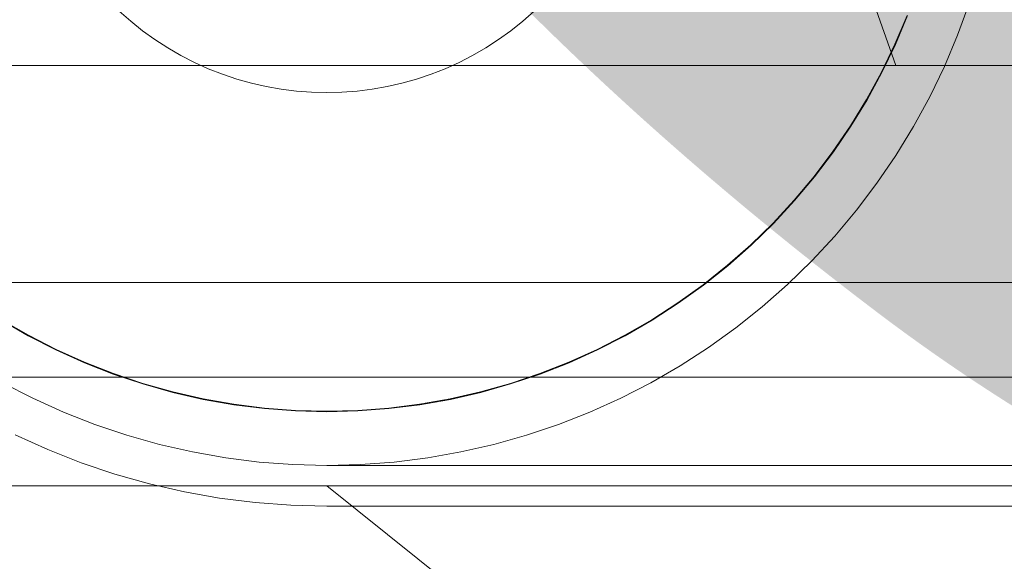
# Model space of a CAD drawing. Header units: millimetres. Extents: x -1970 to 61924, y -58230 to 6847.
# Tile 656 of 656: x 24227 to 24300, y 1184 to 1224. Entities that reach past the tile are written whole.
import ezdxf

# ---------------------------------------------------------------- set-up
doc = ezdxf.new("R2010")
doc.units = ezdxf.units.MM
for name, color, linetype, lineweight in [('COTAS_O', 1, 'Continuous', 0), ('COTAS_P', 1, 'Continuous', 0), ('lateral_C05', 7, 'Continuous', 0)]:
    doc.layers.add(name, color=color, linetype=linetype, lineweight=lineweight)
doc.dimstyles.new('R19_100', dxfattribs={"dimtxt": 250, "dimasz": 150, "dimexe": 150, "dimexo": 80, "dimgap": 100, "dimtad": 1, "dimtih": 1, "dimtoh": 1, "dimdsep": 46, "dimcen": 0.09, "dimadec": 0, "dimazin": 0, "dimtfac": 1, "dimtdec": 4, "dimtofl": 0, "dimtmove": 0, "dimatfit": 3, "dimfxl": 1, "dimtolj": 1, "dimtzin": 0, "dimarcsym": 0})

# ---------------------------------------------------------------- blocks, each defined once
blk = doc.blocks.new('DIM_R26_4')
at = {"layer": 'COTAS_P'}
for p, q in [((15248.371, 1279.095), (24311.821, 4109.095)), ((24311.821, 4109.095), (24155.226, 4107.342)), ((24311.821, 4109.095), (24182.051, 4021.432)), ((24580.067, 3250), (24311.821, 4109.095)), ((15248.371, 1279.095), (15378.141, 1366.757)), ((15248.371, 1279.095), (15404.966, 1280.848)), ((15516.618, 420), (15248.371, 1279.095))]:
    blk.add_line(p, q, dxfattribs=at)
blk.add_text('9495 P', height=250, rotation=17.34062, dxfattribs=at).set_placement((19750.291, 2789.55))
blk = doc.blocks.new('DIM_R26_8')
at = {"layer": 'COTAS_P'}
for p, q in [((24250.067, 1241), (24650.067, 1241)), ((24650.067, 1241), (24605.067, 1091)), ((24650.067, 0), (24650.067, 1241)), ((24650.067, 1241), (24695.067, 1091)), ((24650.067, 0), (24605.067, 150)), ((24650.067, 0), (24695.067, 150)), ((24250.067, 0), (24650.067, 0))]:
    blk.add_line(p, q, dxfattribs=at)
blk.add_text('1241 P', height=250, rotation=90, dxfattribs=at).set_placement((24550.067, 620.5))
blk = doc.blocks.new('DIM_R26_23')
at = {"layer": 'COTAS_O'}
for p, q in [((23750.067, 2330), (24450.067, 2330)), ((24450.067, 2330), (24405.067, 2180)), ((24450.067, 0), (24450.067, 2330)), ((24450.067, 2330), (24495.067, 2180)), ((24450.067, 0), (24405.067, 150)), ((24450.067, 0), (24495.067, 150)), ((23750.067, 0), (24450.067, 0))]:
    blk.add_line(p, q, dxfattribs=at)
blk.add_text('2330 O', height=250, rotation=90, dxfattribs=at).set_placement((24350.067, 1165))

msp = doc.modelspace()

# ---------------------------------------------------------------- linework, layer by layer
at = {"layer": 'lateral_C05'}
for p, q in [((24292.067, 1220.5), (24280.067, 1254.5)), ((24297.464, 1225.076), (24296.611, 1222.733)), ((24235.605, 1223.764), (24234.764, 1224.506)), ((24265.371, 1224.506), (24264.53, 1223.764)), ((24292.888, 1224.194), (24291.997, 1222.081)), ((24292.925, 1224.18), (24292.033, 1222.064)), ((24236.482, 1223.065), (24235.605, 1223.764)), ((24264.53, 1223.764), (24263.653, 1223.065)), ((24237.393, 1222.41), (24236.482, 1223.065)), ((24263.653, 1223.065), (24262.742, 1222.41)), ((24296.611, 1222.733), (24295.643, 1220.436)), ((24238.335, 1221.801), (24237.393, 1222.41)), ((24262.742, 1222.41), (24261.8, 1221.801)), ((24291.997, 1222.081), (24291.002, 1220.014)), ((24292.033, 1222.064), (24291.037, 1219.996)), ((24239.307, 1221.24), (24238.335, 1221.801)), ((24240.305, 1220.728), (24239.307, 1221.24)), ((24260.828, 1221.24), (24259.83, 1220.728)), ((24261.8, 1221.801), (24260.828, 1221.24)), ((24241.328, 1220.267), (24240.305, 1220.728)), ((24259.83, 1220.728), (24258.807, 1220.267)), ((24180.067, 1220.5), (24320.067, 1220.5)), ((24208.067, 1220.5), (24228.164, 1220.5)), ((24228.164, 1220.5), (24271.971, 1220.5)), ((24242.372, 1219.857), (24241.328, 1220.267)), ((24243.435, 1219.5), (24242.372, 1219.857)), ((24257.763, 1219.857), (24256.699, 1219.5)), ((24258.807, 1220.267), (24257.763, 1219.857)), ((24292.067, 1220.5), (24271.971, 1220.5)), ((24291.002, 1220.014), (24289.905, 1218)), ((24291.037, 1219.996), (24289.939, 1217.98)), ((24293.57, 1220.5), (24293.586, 1220.5)), ((24293.586, 1220.5), (24293.618, 1220.5)), ((24293.618, 1220.5), (24293.666, 1220.5)), ((24293.666, 1220.5), (24293.73, 1220.5)), ((24293.73, 1220.5), (24293.81, 1220.5)), ((24293.81, 1220.5), (24293.906, 1220.5)), ((24293.906, 1220.5), (24294.017, 1220.5)), ((24294.017, 1220.5), (24294.143, 1220.5)), ((24294.143, 1220.5), (24294.283, 1220.5)), ((24294.283, 1220.5), (24294.438, 1220.5)), ((24294.438, 1220.5), (24294.607, 1220.5)), ((24295.643, 1220.436), (24294.561, 1218.189)), ((24294.607, 1220.5), (24294.79, 1220.5)), ((24294.79, 1220.5), (24294.986, 1220.5)), ((24294.986, 1220.5), (24295.194, 1220.5)), ((24295.194, 1220.5), (24295.414, 1220.5)), ((24295.414, 1220.5), (24295.646, 1220.5)), ((24295.646, 1220.5), (24295.889, 1220.5)), ((24295.889, 1220.5), (24296.143, 1220.5)), ((24296.143, 1220.5), (24296.406, 1220.5)), ((24296.406, 1220.5), (24296.678, 1220.5)), ((24296.678, 1220.5), (24296.959, 1220.5)), ((24296.959, 1220.5), (24297.247, 1220.5)), ((24297.247, 1220.5), (24297.543, 1220.5)), ((24297.543, 1220.5), (24297.844, 1220.5)), ((24297.844, 1220.5), (24298.152, 1220.5)), ((24298.152, 1220.5), (24298.464, 1220.5)), ((24298.464, 1220.5), (24298.78, 1220.5)), ((24298.78, 1220.5), (24299.099, 1220.5)), ((24299.099, 1220.5), (24299.42, 1220.5)), ((24299.42, 1220.5), (24299.743, 1220.5)), ((24300.067, 1220.5), (24299.743, 1220.5)), ((24244.515, 1219.196), (24243.435, 1219.5)), ((24245.609, 1218.946), (24244.515, 1219.196)), ((24255.62, 1219.196), (24254.526, 1218.946)), ((24256.699, 1219.5), (24255.62, 1219.196)), ((24246.714, 1218.751), (24245.609, 1218.946)), ((24247.827, 1218.612), (24246.714, 1218.751)), ((24248.946, 1218.528), (24247.827, 1218.612)), ((24250.067, 1218.5), (24248.946, 1218.528)), ((24251.189, 1218.528), (24250.067, 1218.5)), ((24252.308, 1218.612), (24251.189, 1218.528)), ((24253.421, 1218.751), (24252.308, 1218.612)), ((24254.526, 1218.946), (24253.421, 1218.751)), ((24289.905, 1218), (24288.709, 1216.043)), ((24289.939, 1217.98), (24288.742, 1216.021)), ((24294.561, 1218.189), (24293.369, 1216)), ((24288.709, 1216.043), (24287.417, 1214.148)), ((24288.742, 1216.021), (24287.449, 1214.124)), ((24293.369, 1216), (24292.069, 1213.873)), ((24287.417, 1214.148), (24286.032, 1212.319)), ((24287.449, 1214.124), (24286.063, 1212.295)), ((24292.069, 1213.873), (24290.664, 1211.813)), ((24286.032, 1212.319), (24284.557, 1210.562)), ((24286.063, 1212.295), (24284.587, 1210.536)), ((24290.664, 1211.813), (24289.159, 1209.826)), ((24284.557, 1210.562), (24282.997, 1208.881)), ((24284.587, 1210.536), (24283.026, 1208.853)), ((24289.159, 1209.826), (24287.557, 1207.916)), ((24282.997, 1208.881), (24281.355, 1207.28)), ((24283.026, 1208.853), (24281.383, 1207.25)), ((24287.557, 1207.916), (24285.861, 1206.088)), ((24281.355, 1207.28), (24279.636, 1205.762)), ((24281.383, 1207.25), (24279.661, 1205.731)), ((24285.861, 1206.088), (24284.076, 1204.347)), ((24279.636, 1205.762), (24277.842, 1204.332)), ((24279.661, 1205.731), (24277.867, 1204.3)), ((24160.067, 1204.5), (24340.067, 1204.5)), ((24180.067, 1204.5), (24320.067, 1204.5)), ((24277.842, 1204.332), (24275.98, 1202.993)), ((24277.867, 1204.3), (24276.003, 1202.96)), ((24284.076, 1204.347), (24282.207, 1202.698)), ((24293.57, 1204.5), (24293.586, 1204.5)), ((24293.586, 1204.5), (24293.618, 1204.5)), ((24293.618, 1204.5), (24293.666, 1204.5)), ((24293.666, 1204.5), (24293.73, 1204.5)), ((24293.73, 1204.5), (24293.81, 1204.5)), ((24293.81, 1204.5), (24293.906, 1204.5)), ((24293.906, 1204.5), (24294.017, 1204.5)), ((24294.017, 1204.5), (24294.143, 1204.5)), ((24294.143, 1204.5), (24294.283, 1204.5)), ((24294.283, 1204.5), (24294.438, 1204.5)), ((24294.438, 1204.5), (24294.607, 1204.5)), ((24294.607, 1204.5), (24294.79, 1204.5)), ((24294.79, 1204.5), (24294.986, 1204.5)), ((24294.986, 1204.5), (24295.194, 1204.5)), ((24295.194, 1204.5), (24295.414, 1204.5)), ((24295.414, 1204.5), (24295.646, 1204.5)), ((24295.646, 1204.5), (24295.889, 1204.5)), ((24295.889, 1204.5), (24296.143, 1204.5)), ((24296.143, 1204.5), (24296.406, 1204.5)), ((24296.406, 1204.5), (24296.678, 1204.5)), ((24296.678, 1204.5), (24296.959, 1204.5)), ((24296.959, 1204.5), (24297.247, 1204.5)), ((24297.074, 1204.5), (24297.095, 1204.5)), ((24297.095, 1204.5), (24297.129, 1204.5)), ((24297.129, 1204.5), (24297.177, 1204.5)), ((24297.177, 1204.5), (24297.238, 1204.5)), ((24297.238, 1204.5), (24297.312, 1204.5)), ((24297.247, 1204.5), (24297.543, 1204.5)), ((24297.312, 1204.5), (24297.399, 1204.5)), ((24297.399, 1204.5), (24297.499, 1204.5)), ((24297.499, 1204.5), (24297.612, 1204.5)), ((24297.543, 1204.5), (24297.844, 1204.5)), ((24297.612, 1204.5), (24297.737, 1204.5)), ((24297.737, 1204.5), (24297.874, 1204.5)), ((24297.844, 1204.5), (24298.152, 1204.5)), ((24297.874, 1204.5), (24298.023, 1204.5)), ((24298.023, 1204.5), (24298.183, 1204.5)), ((24298.152, 1204.5), (24298.464, 1204.5)), ((24298.183, 1204.5), (24298.354, 1204.5)), ((24298.354, 1204.5), (24298.536, 1204.5)), ((24298.464, 1204.5), (24298.78, 1204.5)), ((24298.536, 1204.5), (24298.727, 1204.5)), ((24298.727, 1204.5), (24298.928, 1204.5)), ((24298.78, 1204.5), (24299.099, 1204.5)), ((24298.928, 1204.5), (24299.138, 1204.5)), ((24299.099, 1204.5), (24299.42, 1204.5)), ((24299.138, 1204.5), (24299.357, 1204.5)), ((24299.357, 1204.5), (24299.583, 1204.5)), ((24299.42, 1204.5), (24299.743, 1204.5)), ((24299.583, 1204.5), (24299.817, 1204.5)), ((24300.067, 1204.5), (24299.743, 1204.5)), ((24299.817, 1204.5), (24300.058, 1204.5)), ((24300.058, 1204.5), (24300.305, 1204.5)), ((24275.98, 1202.993), (24274.054, 1201.749)), ((24276.003, 1202.96), (24274.074, 1201.714)), ((24282.207, 1202.698), (24280.258, 1201.143)), ((24228.049, 1200.567), (24226.061, 1201.714)), ((24228.068, 1200.602), (24226.081, 1201.749)), ((24274.054, 1201.749), (24272.067, 1200.602)), ((24274.074, 1201.714), (24272.086, 1200.567)), ((24280.258, 1201.143), (24278.233, 1199.688)), ((24230.091, 1199.519), (24228.049, 1200.567)), ((24230.109, 1199.555), (24228.068, 1200.602)), ((24272.067, 1200.602), (24270.026, 1199.555)), ((24272.086, 1200.567), (24270.043, 1199.519)), ((24232.184, 1198.575), (24230.091, 1199.519)), ((24232.199, 1198.612), (24230.109, 1199.555)), ((24270.026, 1199.555), (24267.935, 1198.612)), ((24270.043, 1199.519), (24267.951, 1198.575)), ((24278.233, 1199.688), (24276.139, 1198.335)), ((24234.321, 1197.737), (24232.184, 1198.575)), ((24234.335, 1197.774), (24232.199, 1198.612)), ((24267.935, 1198.612), (24265.8, 1197.774)), ((24267.951, 1198.575), (24265.814, 1197.737)), ((24276.139, 1198.335), (24273.98, 1197.089)), ((24135.067, 1197.5), (24365.067, 1197.5)), ((24160.067, 1197.5), (24340.067, 1197.5)), ((24236.497, 1197.005), (24234.321, 1197.737)), ((24236.509, 1197.044), (24234.335, 1197.774)), ((24265.8, 1197.774), (24263.626, 1197.044)), ((24265.814, 1197.737), (24263.638, 1197.005)), ((24284.569, 1197.5), (24284.583, 1197.5)), ((24284.583, 1197.5), (24284.61, 1197.5)), ((24284.61, 1197.5), (24284.651, 1197.5)), ((24284.651, 1197.5), (24284.705, 1197.5)), ((24284.705, 1197.5), (24284.773, 1197.5)), ((24284.773, 1197.5), (24284.854, 1197.5)), ((24284.854, 1197.5), (24284.948, 1197.5)), ((24284.948, 1197.5), (24285.054, 1197.5)), ((24285.054, 1197.5), (24285.173, 1197.5)), ((24285.173, 1197.5), (24285.304, 1197.5)), ((24285.304, 1197.5), (24285.447, 1197.5)), ((24285.447, 1197.5), (24285.602, 1197.5)), ((24285.602, 1197.5), (24285.767, 1197.5)), ((24285.767, 1197.5), (24285.944, 1197.5)), ((24285.944, 1197.5), (24286.13, 1197.5)), ((24286.13, 1197.5), (24286.327, 1197.5)), ((24286.327, 1197.5), (24286.532, 1197.5)), ((24286.532, 1197.5), (24286.747, 1197.5)), ((24286.747, 1197.5), (24286.969, 1197.5)), ((24286.969, 1197.5), (24287.2, 1197.5)), ((24287.2, 1197.5), (24287.437, 1197.5)), ((24287.437, 1197.5), (24287.681, 1197.5)), ((24287.681, 1197.5), (24287.931, 1197.5)), ((24287.931, 1197.5), (24288.186, 1197.5)), ((24288.186, 1197.5), (24288.446, 1197.5)), ((24288.446, 1197.5), (24288.71, 1197.5)), ((24288.71, 1197.5), (24288.978, 1197.5)), ((24288.978, 1197.5), (24289.248, 1197.5)), ((24289.248, 1197.5), (24289.52, 1197.5)), ((24289.52, 1197.5), (24289.793, 1197.5)), ((24289.793, 1197.5), (24290.067, 1197.5)), ((24290.067, 1197.5), (24315.067, 1197.5)), ((24297.074, 1197.5), (24297.095, 1197.5)), ((24297.095, 1197.5), (24297.129, 1197.5)), ((24297.129, 1197.5), (24297.177, 1197.5)), ((24297.177, 1197.5), (24297.238, 1197.5)), ((24297.238, 1197.5), (24297.312, 1197.5)), ((24297.312, 1197.5), (24297.399, 1197.5)), ((24297.399, 1197.5), (24297.499, 1197.5)), ((24297.499, 1197.5), (24297.612, 1197.5)), ((24297.612, 1197.5), (24297.737, 1197.5)), ((24297.737, 1197.5), (24297.874, 1197.5)), ((24297.874, 1197.5), (24298.023, 1197.5)), ((24298.023, 1197.5), (24298.183, 1197.5)), ((24298.183, 1197.5), (24298.354, 1197.5)), ((24298.354, 1197.5), (24298.536, 1197.5)), ((24298.536, 1197.5), (24298.727, 1197.5)), ((24298.727, 1197.5), (24298.928, 1197.5)), ((24298.928, 1197.5), (24299.138, 1197.5)), ((24299.138, 1197.5), (24299.357, 1197.5)), ((24299.357, 1197.5), (24299.583, 1197.5)), ((24299.583, 1197.5), (24299.817, 1197.5)), ((24299.817, 1197.5), (24300.058, 1197.5)), ((24300.058, 1197.5), (24300.305, 1197.5)), ((24228.373, 1195.952), (24226.155, 1197.089)), ((24238.707, 1196.384), (24236.497, 1197.005)), ((24238.717, 1196.422), (24236.509, 1197.044)), ((24263.626, 1197.044), (24261.418, 1196.422)), ((24263.638, 1197.005), (24261.428, 1196.384)), ((24273.98, 1197.089), (24271.762, 1195.952)), ((24230.646, 1194.926), (24228.373, 1195.952)), ((24240.945, 1195.873), (24238.707, 1196.384)), ((24240.953, 1195.912), (24238.717, 1196.422)), ((24243.206, 1195.474), (24240.945, 1195.873)), ((24243.212, 1195.514), (24240.953, 1195.912)), ((24259.182, 1195.912), (24256.923, 1195.514)), ((24259.19, 1195.873), (24256.929, 1195.474)), ((24261.418, 1196.422), (24259.182, 1195.912)), ((24261.428, 1196.384), (24259.19, 1195.873)), ((24271.762, 1195.952), (24269.489, 1194.926)), ((24245.483, 1195.189), (24243.206, 1195.474)), ((24245.487, 1195.229), (24243.212, 1195.514)), ((24247.773, 1195.017), (24245.483, 1195.189)), ((24247.775, 1195.057), (24245.487, 1195.229)), ((24254.648, 1195.229), (24252.36, 1195.057)), ((24254.652, 1195.189), (24252.362, 1195.017)), ((24256.923, 1195.514), (24254.648, 1195.229)), ((24256.929, 1195.474), (24254.652, 1195.189)), ((24232.966, 1194.015), (24230.646, 1194.926)), ((24250.067, 1194.96), (24247.773, 1195.017)), ((24250.067, 1195), (24247.775, 1195.057)), ((24252.36, 1195.057), (24250.067, 1195)), ((24252.362, 1195.017), (24250.067, 1194.96)), ((24269.489, 1194.926), (24267.168, 1194.015)), ((24235.33, 1193.221), (24232.966, 1194.015)), ((24267.168, 1194.015), (24264.805, 1193.221)), ((24229.48, 1192.162), (24227.072, 1193.249)), ((24237.73, 1192.546), (24235.33, 1193.221)), ((24264.805, 1193.221), (24262.405, 1192.546)), ((24240.16, 1191.991), (24237.73, 1192.546)), ((24262.405, 1192.546), (24259.975, 1191.991)), ((24231.94, 1191.196), (24229.48, 1192.162)), ((24242.615, 1191.558), (24240.16, 1191.991)), ((24245.089, 1191.248), (24242.615, 1191.558)), ((24257.52, 1191.558), (24255.046, 1191.248)), ((24259.975, 1191.991), (24257.52, 1191.558)), ((24234.445, 1190.355), (24231.94, 1191.196)), ((24247.575, 1191.062), (24245.089, 1191.248)), ((24250.067, 1191), (24247.575, 1191.062)), ((24252.56, 1191.062), (24250.067, 1191)), ((24250.067, 1191), (26750.067, 1191)), ((24255.046, 1191.248), (24252.56, 1191.062)), ((24236.989, 1189.639), (24234.445, 1190.355)), ((24135.067, 1189.5), (24365.067, 1189.5)), ((24239.566, 1189.051), (24236.989, 1189.639)), ((24250.067, 1189.5), (24325.067, 1189.5)), ((24250.067, 1189.5), (24325.067, 1129.5)), ((24284.569, 1189.5), (24284.583, 1189.5)), ((24284.583, 1189.5), (24284.61, 1189.5)), ((24284.61, 1189.5), (24284.651, 1189.5)), ((24284.651, 1189.5), (24284.705, 1189.5)), ((24284.705, 1189.5), (24284.773, 1189.5)), ((24284.773, 1189.5), (24284.854, 1189.5)), ((24284.854, 1189.5), (24284.948, 1189.5)), ((24284.948, 1189.5), (24285.054, 1189.5)), ((24285.054, 1189.5), (24285.173, 1189.5)), ((24285.173, 1189.5), (24285.304, 1189.5)), ((24285.304, 1189.5), (24285.447, 1189.5)), ((24285.447, 1189.5), (24285.602, 1189.5)), ((24285.602, 1189.5), (24285.767, 1189.5)), ((24285.767, 1189.5), (24285.944, 1189.5)), ((24285.944, 1189.5), (24286.13, 1189.5)), ((24286.13, 1189.5), (24286.327, 1189.5)), ((24286.327, 1189.5), (24286.532, 1189.5)), ((24286.532, 1189.5), (24286.747, 1189.5)), ((24286.747, 1189.5), (24286.969, 1189.5)), ((24286.969, 1189.5), (24287.2, 1189.5)), ((24287.2, 1189.5), (24287.437, 1189.5)), ((24287.437, 1189.5), (24287.681, 1189.5)), ((24287.681, 1189.5), (24287.931, 1189.5)), ((24287.931, 1189.5), (24288.186, 1189.5)), ((24288.186, 1189.5), (24288.446, 1189.5)), ((24288.446, 1189.5), (24288.71, 1189.5)), ((24288.71, 1189.5), (24288.978, 1189.5)), ((24288.978, 1189.5), (24289.248, 1189.5)), ((24289.248, 1189.5), (24289.52, 1189.5)), ((24289.52, 1189.5), (24289.793, 1189.5)), ((24289.793, 1189.5), (24290.067, 1189.5)), ((24290.067, 1189.5), (24315.067, 1189.5)), ((24242.168, 1188.592), (24239.566, 1189.051)), ((24244.79, 1188.263), (24242.168, 1188.592)), ((24247.426, 1188.066), (24244.79, 1188.263)), ((24250.067, 1188), (24247.426, 1188.066)), ((24250.067, 1188), (26750.067, 1188))]:
    msp.add_line(p, q, dxfattribs=at)

# ---------------------------------------------------------------- dimensions: what is measured, and where the dimension line sits
at = {"layer": 'COTAS_O'}
dim = msp.add_aligned_dim(p1=(23750.067, 0), p2=(23750.067, 2330), distance=-700, text='<> O', dimstyle='R19_100', dxfattribs=at)
dim.commit()
dim.dimension.update_dxf_attribs({"geometry": 'DIM_R26_23', "text_midpoint": (24450.067, 1165)})
at = {"layer": 'COTAS_P'}
for p1, p2, distance, picture, middle in [((15516.618, 420), (24580.067, 3250), 900, 'DIM_R26_4', (19780.096, 2694.095)), ((24250.067, 0), (24250.067, 1241), -400, 'DIM_R26_8', (24650.067, 620.5))]:
    dim = msp.add_aligned_dim(p1=p1, p2=p2, distance=distance, text='<> P', dimstyle='R19_100', dxfattribs=at)
    dim.commit()
    dim.dimension.update_dxf_attribs({"geometry": picture, "text_midpoint": middle})

doc.saveas('drawing.dxf')
